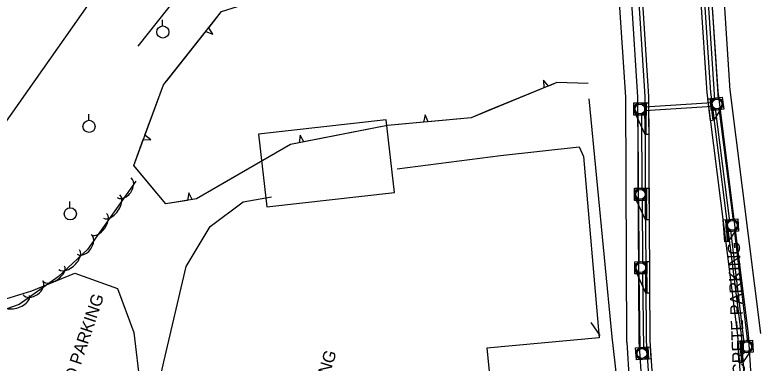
# Model space of a CAD drawing. Extents: x 978516 to 993312, y 1836504 to 1846212.
# Drawn here: x 982364.1 to 982668.7, y 1842800.4 to 1842943.3 of the extents above; entities that cross this region are included whole.
import ezdxf

# ---------------------------------------------------------------- set-up
doc = ezdxf.new("R2010")
doc.units = 0
for name, color, linetype in [('R_Drainage', 7, 'Continuous'), ('R_Proposed Road', 7, 'Continuous'), ('S_BUILDING', 7, 'Continuous'), ('S_CURB', 7, 'Continuous'), ('S_PARKING', 7, 'Continuous'), ('S_PARKING_ANNOT', 7, 'Continuous'), ('S_SIDE_DRAIN', 7, 'Continuous'), ('S_TREE', 7, 'Continuous'), ('S_UTILITY_POLE', 7, 'Continuous')]:
    doc.layers.add(name, color=color, linetype=linetype)

msp = doc.modelspace()

# ---------------------------------------------------------------- linework, layer by layer
at = {"layer": 'R_Drainage'}
for p, q in [((982651.28, 1842908.52), (982637.78, 1843118.6)), ((982652.77, 1842908.62), (982639.27, 1843118.7)), ((982649.35, 1842908.89), (982650.48, 1842899.96)), ((982654.31, 1842909.51), (982654.94, 1842904.55)), ((982618.13, 1842902.15), (982618.11, 1842907.15)), ((982622.42, 1842905.53), (982650.25, 1842907.35)), ((982622.52, 1842904.03), (982650.34, 1842905.85)), ((982623.18, 1842894.17), (982623.11, 1842907.17)), ((982650.97, 1842900.02), (982654.28, 1842905.41)), ((982622.68, 1842894.17), (982618.35, 1842903.62)), ((982620.04, 1842871.51), (982619.88, 1842902.8)), ((982621.54, 1842871.52), (982621.38, 1842902.81)), ((982657.44, 1842858.65), (982651.63, 1842904.79)), ((982658.93, 1842858.83), (982653.12, 1842904.97)), ((982618.31, 1842867.15), (982618.29, 1842872.15)), ((982623.35, 1842859.18), (982623.29, 1842872.18)), ((982622.85, 1842859.17), (982618.53, 1842868.62)), ((982620.2, 1842841.39), (982620.06, 1842867.81)), ((982621.7, 1842841.4), (982621.56, 1842867.81)), ((982655.76, 1842859.23), (982656.34, 1842850.25)), ((982660.75, 1842859.56), (982661.07, 1842854.57)), ((982656.84, 1842850.28), (982660.47, 1842855.47)), ((982663.39, 1842808.94), (982657.89, 1842854.97)), ((982664.88, 1842809.12), (982659.38, 1842855.15)), ((982618.47, 1842837.03), (982618.45, 1842842.03)), ((982623.51, 1842829.06), (982623.45, 1842842.06)), ((982623.01, 1842829.05), (982618.69, 1842838.5)), ((982620.68, 1842806.23), (982620.24, 1842837.68)), ((982622.18, 1842806.25), (982621.74, 1842837.7)), ((982661.7, 1842809.52), (982662.28, 1842800.54)), ((982666.69, 1842809.85), (982667.01, 1842804.86)), ((982619.12, 1842801.72), (982618.79, 1842806.71)), ((982662.78, 1842800.57), (982666.41, 1842805.76))]:
    msp.add_line(p, q, dxfattribs=at)
for points in [[(982649.85, 1842908.95), (982650.97, 1842900.02), (982649.48, 1842899.83), (982648.36, 1842908.76)], [(982654.31, 1842909.51), (982654.94, 1842904.55), (982649.98, 1842903.93), (982649.35, 1842908.89)], [(982618.13, 1842902.15), (982618.11, 1842907.15), (982623.11, 1842907.17), (982623.13, 1842902.17)], [(982622.68, 1842894.17), (982622.61, 1842907.17), (982624.11, 1842907.18), (982624.18, 1842894.18)], [(982618.31, 1842867.15), (982618.29, 1842872.15), (982623.29, 1842872.18), (982623.31, 1842867.18)], [(982622.85, 1842859.17), (982622.79, 1842872.17), (982624.29, 1842872.18), (982624.35, 1842859.18)], [(982656.26, 1842859.26), (982656.84, 1842850.28), (982655.35, 1842850.19), (982654.76, 1842859.17)], [(982660.75, 1842859.56), (982661.07, 1842854.57), (982656.08, 1842854.24), (982655.76, 1842859.23)], [(982618.47, 1842837.03), (982618.45, 1842842.03), (982623.45, 1842842.06), (982623.47, 1842837.06)], [(982623.01, 1842829.05), (982622.95, 1842842.05), (982624.45, 1842842.06), (982624.51, 1842829.06)], [(982662.2, 1842809.55), (982662.78, 1842800.57), (982661.29, 1842800.48), (982660.7, 1842809.46)], [(982666.69, 1842809.85), (982667.01, 1842804.86), (982662.02, 1842804.53), (982661.7, 1842809.52)], [(982619.12, 1842801.72), (982618.79, 1842806.71), (982623.78, 1842807.04), (982624.11, 1842802.05)], [(982623.61, 1842802.02), (982623.28, 1842807.01), (982624.78, 1842807.1), (982625.11, 1842802.12)]]:
    msp.add_lwpolyline(points, close=True, dxfattribs=at)
for centre, radius in [((982652.14, 1842906.72), 2.5), ((982652.14, 1842906.72), 2.5), ((982652.14, 1842906.72), 2.5), ((982652.14, 1842906.72), 2), ((982652.14, 1842906.72), 2), ((982652.14, 1842906.72), 2), ((982620.62, 1842904.66), 2.5), ((982620.62, 1842904.66), 2.5), ((982620.62, 1842904.66), 2.5), ((982620.62, 1842904.66), 2), ((982620.62, 1842904.66), 2), ((982620.62, 1842904.66), 2), ((982620.8, 1842869.66), 2.5), ((982620.8, 1842869.66), 2.5), ((982620.8, 1842869.66), 2.5), ((982620.8, 1842869.66), 2), ((982620.8, 1842869.66), 2), ((982620.8, 1842869.66), 2), ((982658.42, 1842856.9), 2.5), ((982658.42, 1842856.9), 2.5), ((982658.42, 1842856.9), 2.5), ((982658.42, 1842856.9), 2), ((982658.42, 1842856.9), 2), ((982658.42, 1842856.9), 2), ((982620.96, 1842839.54), 2.5), ((982620.96, 1842839.54), 2.5), ((982620.96, 1842839.54), 2.5), ((982620.96, 1842839.54), 2), ((982620.96, 1842839.54), 2), ((982620.96, 1842839.54), 2), ((982664.36, 1842807.19), 2.5), ((982664.36, 1842807.19), 2.5), ((982664.36, 1842807.19), 2.5), ((982664.36, 1842807.19), 2), ((982664.36, 1842807.19), 2), ((982664.36, 1842807.19), 2), ((982621.45, 1842804.38), 2.5), ((982621.45, 1842804.38), 2.5), ((982621.45, 1842804.38), 2.5), ((982621.45, 1842804.38), 2), ((982621.45, 1842804.38), 2), ((982621.45, 1842804.38), 2)]:
    msp.add_circle(centre, radius, dxfattribs=at)
at = {"layer": 'R_Proposed Road'}
for p, q in [((982634.61, 1843117.03), (982648.04, 1842911.34)), ((982636.11, 1843117.13), (982649.53, 1842911.48)), ((982639.1, 1843117.32), (982652.52, 1842911.77)), ((982644.09, 1843117.65), (982657.5, 1842912.24)), ((982601.18, 1843114.85), (982614.59, 1842909.44)), ((982606.17, 1843115.17), (982619.59, 1842909.62)), ((982609.17, 1843115.37), (982622.59, 1842909.72)), ((982610.66, 1843115.46), (982624.09, 1842909.78)), ((982649.53, 1842911.53), (982662.04, 1842812.04)), ((982652.5, 1842911.9), (982665.04, 1842812.24)), ((982657.47, 1842912.53), (982670.04, 1842812.56)), ((982614.59, 1842909.73), (982615.12, 1842808.98)), ((982619.59, 1842909.75), (982620.12, 1842809.31)), ((982622.59, 1842909.77), (982623.12, 1842809.5)), ((982624.09, 1842909.78), (982624.62, 1842809.6)), ((982648.04, 1842911.34), (982660.54, 1842811.94)), ((982660.54, 1842811.94), (982666.6, 1842719.14)), ((982662.04, 1842812.04), (982668.1, 1842719.24)), ((982665.03, 1842812.24), (982671.35, 1842715.48)), ((982615.14, 1842808.98), (982621.5, 1842711.53)), ((982620.13, 1842809.31), (982626.63, 1842709.65)), ((982623.12, 1842809.5), (982629.69, 1842708.93)), ((982624.62, 1842809.6), (982631.18, 1842709.02))]:
    msp.add_line(p, q, dxfattribs=at)
at = {"layer": 'S_BUILDING'}
msp.add_lwpolyline([(982467.49, 1842864.49), (982519.87, 1842870.4), (982516.51, 1842900.22), (982464.12, 1842894.31)], close=True, dxfattribs=at)
at = {"layer": 'S_CURB'}
msp.add_lwpolyline([(982604.19, 1842811.74), (982600.63, 1842817.04)], dxfattribs=at)
at = {"layer": 'S_PARKING'}
for points in [[(982620.93, 1842710.93), (982617.27, 1842740.22), (982609.2, 1842811.17), (982599.73, 1842908.82), (982599.79, 1842908.82)], [(982520.96, 1842880.06), (982563.43, 1842885.58), (982595.63, 1842889.18), (982597.46, 1842885.23), (982603.8, 1842810.73), (982557.75, 1842806.57), (982567.54, 1842708.28), (982504.02, 1842701.79)], [(982469.44, 1842690.47), (982423.94, 1842685.72), (982408.74, 1842684.31), (982400.12, 1842689.28), (982425.26, 1842800.89), (982434.41, 1842840.08), (982444.23, 1842856.51), (982457.83, 1842866.53), (982469.37, 1842868.63)], [(982338.92, 1842820.24), (982371.15, 1842830.13), (982388.67, 1842837.34), (982406.2, 1842831.02), (982412.98, 1842812.98), (982415.59, 1842791.15), (982408.34, 1842768.03), (982376.23, 1842779.42)]]:
    msp.add_lwpolyline(points, dxfattribs=at)
at = {"layer": 'S_SIDE_DRAIN'}
msp.add_line((982414.76, 1842930.4), (982552.87, 1843105.39), dxfattribs=at)
at = {"layer": 'S_TREE'}
for p, q in [((982442.46, 1842936.44), (982445.4, 1842935.36)), ((982445.4, 1842935.36), (982443.67, 1842937.98)), ((982583.01, 1842914.07), (982581, 1842916.45)), ((982581, 1842916.45), (982581.19, 1842913.32)), ((982532.5, 1842902.29), (982531.8, 1842899.25)), ((982533.75, 1842899.43), (982532.5, 1842902.29)), ((982419.96, 1842891.98), (982417.51, 1842893.97)), ((982481.14, 1842893.86), (982480.75, 1842890.76)), ((982482.67, 1842891.13), (982481.14, 1842893.86)), ((982416.83, 1842892.12), (982419.96, 1842891.98)), ((982435.51, 1842870.27), (982434.99, 1842867.18)), ((982436.93, 1842867.5), (982435.51, 1842870.27))]:
    msp.add_line(p, q, dxfattribs=at)
for points in [[(982599.39, 1842915.11), (982586.51, 1842915.5), (982551.31, 1842901.06), (982516.95, 1842897.87), (982477.15, 1842890.05), (982438.65, 1842867.78), (982426.12, 1842865.72), (982412.88, 1842881.48), (982425.12, 1842914.5), (982448.96, 1842944.68), (982463.75, 1842949.4), (982484.91, 1842954.79), (982511.7, 1842956.7), (982522.96, 1842964.88), (982529.93, 1842975.66), (982537.74, 1842988.57), (982542.94, 1842996.55), (982548.17, 1843006.48)], [(982413.71, 1842875.08), (982393.87, 1842847), (982381.93, 1842835.83), (982365.87, 1842824.46), (982346.34, 1842817.63), (982337.47, 1842825.51), (982340.22, 1842837.08), (982336.25, 1842851.99), (982329.44, 1842866.2), (982318.23, 1842876.92), (982324.22, 1842893.86), (982336.41, 1842919.25), (982348.07, 1842934.95), (982364.26, 1842952.34), (982379.06, 1842962.4), (982392.01, 1842967.36)], [(982443.67, 1842937.98), (982448.96, 1842944.68), (982463.75, 1842949.4), (982464.49, 1842949.59)], [(982427.03, 1842916.92), (982442.46, 1842936.44)], [(982417.51, 1842893.97), (982425.12, 1842914.5), (982427.03, 1842916.92)], [(982599.39, 1842915.11), (982586.51, 1842915.5), (982583.01, 1842914.07)], [(982581.19, 1842913.32), (982558.07, 1842903.84)], [(982558.07, 1842903.84), (982551.31, 1842901.06), (982533.75, 1842899.43)], [(982531.8, 1842899.25), (982516.95, 1842897.87), (982507.12, 1842895.94)], [(982507.12, 1842895.94), (982482.67, 1842891.13)], [(982418.97, 1842874.23), (982412.88, 1842881.48), (982416.83, 1842892.12)], [(982480.75, 1842890.76), (982477.15, 1842890.05), (982458.74, 1842879.4)], [(982458.74, 1842879.4), (982438.65, 1842867.78), (982436.93, 1842867.5)], [(982434.99, 1842867.18), (982426.12, 1842865.72), (982418.97, 1842874.23)]]:
    msp.add_lwpolyline(points, dxfattribs=at)
for centre, major_axis, ratio, start_param, end_param in [((982408.95, 1842872.38), (2.85, 4.06), 0.669028, 3.136551, 6.278144), ((982403.82, 1842864.67), (3.38, 4.8), 0.537014, 3.138451, 6.280044), ((982398.7, 1842857.43), (3.08, 4.37), 0.527856, 3.138547, 6.280139), ((982392.55, 1842849.17), (2.85, 4.06), 0.669028, 3.136551, 6.278144), ((982386.42, 1842842.86), (4.29, 4), 0.536183, 3.144702, 6.286295), ((982380.1, 1842837.07), (4.36, 3.09), 0.526991, 3.141593, 6.283185), ((982371.55, 1842831.32), (4.04, 2.86), 0.667936, 3.141593, 6.283185), ((982364.55, 1842826.19), (5.54, 1.92), 0.537862, 3.146288, 6.287881)]:
    msp.add_ellipse(centre, major_axis=major_axis, ratio=ratio, start_param=start_param, end_param=end_param, dxfattribs=at)
at = {"layer": 'S_UTILITY_POLE'}
for p, q in [((982424.71, 1842938.75), (982424.71, 1842941.23)), ((982394.42, 1842900.04), (982394.42, 1842902.52)), ((982386.73, 1842864.18), (982386.73, 1842866.66))]:
    msp.add_line(p, q, dxfattribs=at)
msp.add_lwpolyline([(982155.2, 1842500.71), (982199.63, 1842680.02), (982312.05, 1842830.61), (982495.42, 1843091.36)], dxfattribs=at)
for centre in [(982424.86, 1842936.23), (982394.56, 1842897.52), (982386.87, 1842861.66)]:
    msp.add_circle(centre, 2.5, dxfattribs=at)

# ---------------------------------------------------------------- texts
at = {"layer": 'S_PARKING_ANNOT'}
for s, rotation, p in [('CONCRETE PARKING', 92.2981, (982664.31, 1842780.81)), ('PAVED PARKING', 71.3911, (982383.35, 1842776.14)), ('PAVED PARKING', 72.7329, (982479.97, 1842752.68))]:
    msp.add_text(s, height=5.0005, rotation=rotation, dxfattribs=at).set_placement(p)

doc.saveas('drawing.dxf')
